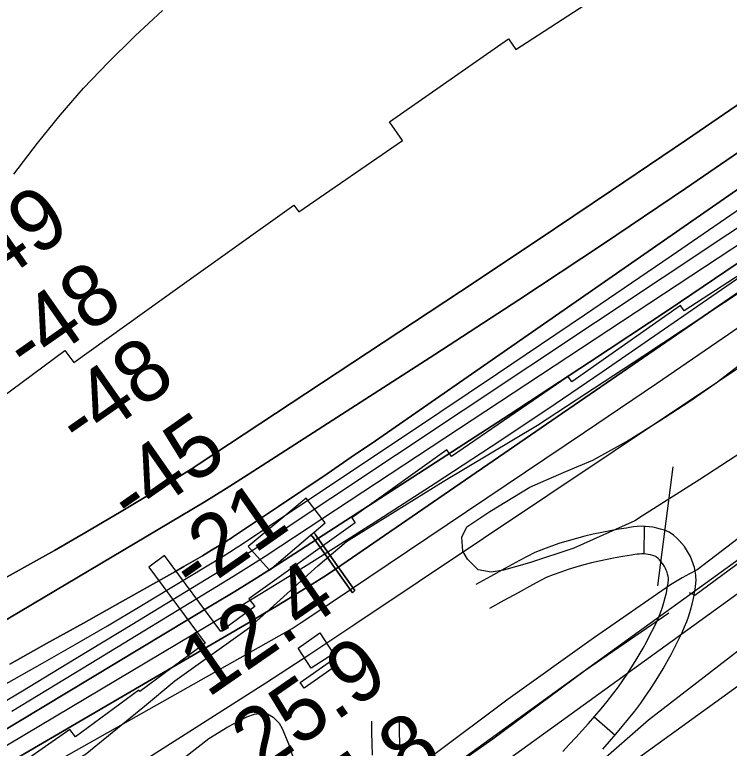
# Model space of a CAD drawing. Extents: x 3477039 to 3515015, y 546746 to 572297.
# Drawn here: x 3487714 to 3488491, y 559859 to 560657 of the extents above; entities that cross this region are included whole.
import ezdxf

# ---------------------------------------------------------------- set-up
doc = ezdxf.new("R2010")
doc.units = 0
for name, color, linetype in [('V-BLDG-OTLN', 7, 'Continuous'), ('V-CHAN-DOCK', 7, 'Continuous'), ('V-FLOD-BASE', 7, 'Continuous'), ('V-LEVE-TOET', 7, 'Continuous'), ('V-RIVR-EDGE', 7, 'Continuous'), ('V-RIVR-RANG', 7, 'Continuous'), ('V-ROAD-CNTR', 7, 'Continuous'), ('V-RRAP-RVMT', 7, 'Continuous'), ('V-SITE-STRC', 7, 'Continuous'), ('V-SITE-VEGE', 7, 'Continuous'), ('V-SURV-LINE', 7, 'Continuous'), ('V-TOPO-DPTH', 7, 'Continuous'), ('V-TOPO-MAJR', 7, 'Continuous'), ('V-TOPO-MINR', 7, 'Continuous'), ('V-TOPO-WATR', 7, 'Continuous')]:
    doc.layers.add(name, color=color, linetype=linetype)

msp = doc.modelspace()

# ---------------------------------------------------------------- linework, layer by layer
at = {"layer": 'V-BLDG-OTLN'}
for points in [[(3488046.07, 559984.38), (3488060.86, 559961.62), (3488036.68, 559945.91), (3488022.46, 559967.8)], [(3488060.68, 559946.57), (3488028.89, 559924.37), (3488024.57, 559930.55), (3488056.19, 559952.63)]]:
    msp.add_lwpolyline(points, close=True, dxfattribs=at)
at = {"layer": 'V-CHAN-DOCK'}
msp.add_lwpolyline([(3488039.69, 560093.86), (3488051.85, 560104.22), (3488031.02, 560130.9), (3487968.15, 560078.2), (3487991.33, 560052.67), (3488035.91, 560090.64), (3488038.16, 560089.11), (3488081.48, 560028.11), (3488084.16, 560030.5), (3488041.42, 560090.91), (3488039.69, 560093.86)], dxfattribs=at)
at = {"layer": 'V-FLOD-BASE'}
for points in [[(3488447.45, 560028.44), (3488453.76, 560025.44), (3488526.66, 560079.25)], [(3488133.37, 559850.57), (3488136.02, 559826.62), (3488141.62, 559805.07), (3488159.82, 559817.06), (3488234.17, 559869.39), (3488334.15, 559943.38), (3488425.22, 560006.25)]]:
    msp.add_lwpolyline(points, dxfattribs=at)
at = {"layer": 'V-LEVE-TOET'}
for points in [[(3488546.69, 560122.16), (3488456.04, 560052.94), (3488447.69, 560048.65), (3488439.86, 560044.11), (3488427.04, 560036.69), (3488343.36, 559978.62), (3488250.79, 559912.35), (3488170, 559851.8)], [(3487708.21, 559437.64), (3487745.5, 559453.31), (3487797.58, 559481), (3487934.77, 559563.83), (3488063.15, 559644.32), (3488192.11, 559732.61), (3488284.09, 559790.09), (3488302.34, 559803.98), (3488322.03, 559818.94), (3488403.42, 559889.73), (3488516.26, 559977.24)]]:
    msp.add_lwpolyline(points, dxfattribs=at)
at = {"layer": 'V-RIVR-EDGE'}
msp.add_lwpolyline([(3487656.47, 559796.53), (3487750.81, 559830.52), (3487791.08, 559852.03), (3487855.45, 559904.7), (3487888.53, 559932.23), (3487969.72, 559990.26), (3488043.73, 560057.32), (3488075.01, 560083.65), (3488180.23, 560148.83), (3488282.44, 560210.41), (3488397.28, 560285.17), (3488529.57, 560373.09)], dxfattribs=at)
at = {"layer": 'V-ROAD-CNTR'}
for p, q in [((3488398.47, 560070.24), (3488399.01, 560100.23)), ((3488344.26, 559893.01), (3488366.91, 559873.34))]:
    msp.add_line(p, q, dxfattribs=at)
for points in [[(3489503.75, 560654.86), (3489213.9, 560445.59), (3488846.62, 560181.84), (3488549.65, 559962.03), (3488303.82, 559784.37), (3488052.85, 559612.83), (3487878.88, 559494.29)], [(3489503.75, 560654.86), (3489213.9, 560445.59), (3488846.62, 560181.84), (3488549.65, 559962.03), (3488303.82, 559784.37), (3488052.85, 559612.83), (3487878.88, 559494.29)], [(3488429.88, 560165.1), (3488413.19, 560035.56)], [(3488353.49, 559858.13), (3488360.7, 559866.19), (3488367.79, 559874.36), (3488374.75, 559882.62), (3488381.57, 559890.98), (3488388.27, 559899.43), (3488394.95, 559908.15), (3488400.11, 559915.53), (3488405.04, 559922.85), (3488409.84, 559930.29), (3488414.52, 559937.81), (3488419.06, 559945.44), (3488423.48, 559953.15), (3488427.76, 559960.94), (3488431.9, 559968.82), (3488435.91, 559976.77), (3488439.83, 559984.92), (3488442.44, 559990.85), (3488444.84, 559996.9), (3488447, 560003.03), (3488448.92, 560009.22), (3488450.61, 560015.48), (3488452.06, 560021.79), (3488453.27, 560028.14), (3488454.22, 560034.52), (3488455.05, 560042), (3488454.82, 560045.29), (3488454.65, 560047.23), (3488454.04, 560051.38), (3488453.15, 560055.52), (3488451.98, 560059.6), (3488450.54, 560063.59), (3488448.85, 560067.48), (3488446.88, 560071.26), (3488444.68, 560074.89), (3488442.25, 560078.38), (3488439.58, 560081.7), (3488436.71, 560084.83), (3488433.64, 560087.77), (3488430.37, 560090.51), (3488425.83, 560093.84), (3488420.53, 560095.97), (3488416.48, 560097.32), (3488412.34, 560098.43), (3488408.14, 560099.28), (3488403.9, 560099.88), (3488399.63, 560100.22), (3488395.35, 560100.3), (3488391.08, 560100.12), (3488386.81, 560099.68), (3488382.59, 560098.98), (3488379.46, 560098.27), (3488370.92, 560097.04), (3488361.63, 560095.49), (3488352.39, 560093.74), (3488343.18, 560091.77), (3488334.02, 560089.59), (3488324.92, 560087.2), (3488315.87, 560084.61), (3488306.88, 560081.81), (3488297.96, 560078.81), (3488289.11, 560075.61), (3488279.63, 560071.93), (3488262.99, 560063.01), (3488247.17, 560054.41), (3488231.39, 560045.73), (3488215.71, 560036.98)], [(3488310.16, 559855.51), (3488313.62, 559859.51), (3488317.02, 559863.08), (3488324.25, 559870.68), (3488331.29, 559878.3), (3488338.2, 559886.03), (3488344.99, 559893.86), (3488351.66, 559901.77), (3488358.19, 559909.78), (3488364.6, 559917.87), (3488370.74, 559925.88), (3488375.37, 559932.49), (3488379.99, 559939.37), (3488384.5, 559946.34), (3488388.89, 559953.41), (3488393.16, 559960.58), (3488397.31, 559967.82), (3488401.33, 559975.15), (3488405.23, 559982.55), (3488409, 559990.03), (3488412.58, 559997.47), (3488414.76, 560002.42), (3488416.74, 560007.41), (3488418.52, 560012.47), (3488420.11, 560017.59), (3488421.5, 560022.75), (3488422.69, 560027.94), (3488423.68, 560033.16), (3488424.47, 560038.4), (3488424.93, 560042.58), (3488424.91, 560042.94), (3488424.84, 560043.78), (3488424.51, 560046.03), (3488424.03, 560048.22), (3488423.42, 560050.37), (3488422.65, 560052.5), (3488421.75, 560054.57), (3488420.71, 560056.57), (3488419.53, 560058.51), (3488418.23, 560060.38), (3488416.81, 560062.15), (3488415.26, 560063.83), (3488413.61, 560065.41), (3488411.86, 560066.88), (3488411.14, 560067.41), (3488410.18, 560067.8), (3488407.84, 560068.58), (3488405.46, 560069.21), (3488403.06, 560069.7), (3488400.62, 560070.05), (3488398.17, 560070.24), (3488395.71, 560070.29), (3488393.24, 560070.18), (3488390.8, 560069.93), (3488388.38, 560069.53), (3488384.94, 560068.75), (3488375.52, 560067.39), (3488366.9, 560065.96), (3488358.33, 560064.33), (3488349.79, 560062.5), (3488341.29, 560060.48), (3488332.85, 560058.27), (3488324.46, 560055.86), (3488316.12, 560053.27), (3488307.85, 560050.49), (3488299.64, 560047.51), (3488292.19, 560044.63), (3488277.24, 560036.61), (3488261.56, 560028.09), (3488245.93, 560019.49), (3488230.32, 560010.78)], [(3488103.33, 559851.39), (3488102.88, 559863.8), (3488102.67, 559876.21), (3488102.71, 559888.46)], [(3488133.3, 559852.78), (3488132.87, 559864.6), (3488132.67, 559876.42), (3488132.71, 559888.38)]]:
    msp.add_lwpolyline(points, dxfattribs=at)
at = {"layer": 'V-RRAP-RVMT'}
for p, q in [((3488259.16, 560618.69), (3488389.99, 560703.74)), ((3488121.89, 560540.04), (3488250.96, 560630.38)), ((3488250.96, 560630.38), (3488259.16, 560618.69)), ((3488136.06, 560519.78), (3488121.89, 560540.04)), ((3488023.13, 560442.21), (3488136.06, 560519.78)), ((3487891.33, 560359.24), (3488017.87, 560449.58)), ((3488017.87, 560449.58), (3488023.13, 560442.21)), ((3488562.22, 560412.87), (3488441.94, 560334.69)), ((3487778.74, 560278.52), (3487891.44, 560359.1)), ((3487891.44, 560359.1), (3487891.33, 560359.24)), ((3488438.2, 560340.37), (3488319.93, 560257.47)), ((3488441.94, 560334.69), (3488438.2, 560340.37)), ((3487700, 560240.45), (3487768.93, 560291.48)), ((3487768.93, 560291.48), (3487778.74, 560278.52)), ((3488315.83, 560263.29), (3488189.15, 560176.05)), ((3488319.93, 560257.47), (3488315.83, 560263.29)), ((3488184.18, 560183.26), (3488080.77, 560109.45)), ((3488189.15, 560176.05), (3488184.18, 560183.26)), ((3488080.77, 560109.45), (3488084.58, 560104.09)), ((3488084.58, 560104.09), (3487968.93, 560021.49)), ((3487877.06, 560068.54), (3487860.05, 560055.94)), ((3487938.35, 559985.77), (3487877.06, 560068.54)), ((3487860.05, 560055.94), (3487921.31, 559973.17)), ((3487968.93, 560021.49), (3487975.2, 560013.02)), ((3487975.2, 560013.02), (3487938.35, 559985.77)), ((3487921.31, 559973.17), (3487850.4, 559920.6)), ((3487849.22, 559922.18), (3487780.27, 559871.27)), ((3487850.4, 559920.6), (3487849.22, 559922.18)), ((3487774.35, 559879.26), (3487666.53, 559804.56)), ((3487780.27, 559871.27), (3487774.35, 559879.26))]:
    msp.add_line(p, q, dxfattribs=at)
at = {"layer": 'V-SITE-STRC'}
msp.add_lwpolyline([(3488081.48, 560028.11), (3488038.16, 560089.11), (3488035.91, 560090.64), (3488039.69, 560093.86), (3488041.42, 560090.91), (3488084.16, 560030.5)], close=True, dxfattribs=at)
at = {"layer": 'V-SITE-VEGE'}
for points in [[(3488589.69, 560236.24), (3488459.15, 560151.06), (3488397.74, 560112.52), (3488388.29, 560106.19), (3488322.29, 560076.5), (3488274.05, 560060.66), (3488245.82, 560052.79), (3488232.31, 560050.61), (3488218.28, 560053.12), (3488206.69, 560064.39), (3488201.52, 560073.25), (3488200.53, 560088.5), (3488205.94, 560099.57), (3488230.76, 560116.27), (3488274.44, 560142.71), (3488311.56, 560159.26), (3488342.78, 560172.37), (3488379.35, 560192.45), (3488415.37, 560214.88), (3488447.27, 560235.59), (3488476.82, 560256.34), (3488501.66, 560275.39)], [(3487898.78, 559848.87), (3487925.4, 559869.65), (3487946.06, 559882.3), (3487966.71, 559893.19), (3487974.94, 559896.02), (3487987.27, 559897.63), (3487995.42, 559892.85), (3488001.79, 559886.33), (3488005.23, 559880.42), (3488012.07, 559863.93), (3488017.16, 559848.63)]]:
    msp.add_lwpolyline(points, dxfattribs=at)
at = {"layer": 'V-SURV-LINE'}
for points in [[(3488067.69, 559751.19), (3489560.7, 560830.92)], [(3488067.69, 559751.19), (3489560.7, 560830.92)], [(3489578.29, 560806.62), (3488085.28, 559726.88)], [(3489578.29, 560806.62), (3488085.28, 559726.88)]]:
    msp.add_lwpolyline(points, dxfattribs=at)
at = {"layer": 'V-TOPO-DPTH'}
for points in [[(3488686.21, 560595.77), (3488106.47, 560193.4), (3488080.26, 560175.32), (3488053.99, 560157.33), (3488027.62, 560139.49), (3488001.19, 560121.75), (3487952.15, 560089.04), (3487948.19, 560086.45), (3487946.18, 560085.19), (3487944.17, 560083.94), (3487928.36, 560074.3), (3487918.41, 560068.3), (3487908.41, 560062.38), (3487898.35, 560056.56), (3487888.24, 560050.81), (3487828.84, 560017.45), (3487788.98, 559995.1), (3487749.1, 559972.8), (3487709.19, 559950.56)], [(3488686.21, 560595.77), (3488106.47, 560193.4), (3488080.26, 560175.32), (3488053.99, 560157.33), (3488027.62, 560139.49), (3488001.19, 560121.75), (3487952.15, 560089.04), (3487948.19, 560086.45), (3487946.18, 560085.19), (3487944.17, 560083.94), (3487928.36, 560074.3), (3487918.41, 560068.3), (3487908.41, 560062.38), (3487898.35, 560056.56), (3487888.24, 560050.81), (3487828.84, 560017.45), (3487788.98, 559995.1), (3487749.1, 559972.8), (3487709.19, 559950.56)], [(3486391.22, 559143.33), (3486468.5, 559204.69), (3486510.29, 559237.92), (3486552.06, 559271.19), (3486593.78, 559304.51), (3486635.47, 559337.87), (3487105.59, 559711.16), (3487108.33, 559712.98), (3487757.71, 560074.08), (3487793.15, 560094.63), (3487828.44, 560115.45), (3487883.19, 560148.17), (3487890.96, 560152.88), (3487898.68, 560157.66), (3487906.34, 560162.55), (3487913.96, 560167.51), (3488198.89, 560355.73), (3488281.04, 560410.32), (3488362.99, 560465.21), (3488444.64, 560520.54), (3488526.08, 560576.17)], [(3488526.08, 560576.17), (3488444.64, 560520.54), (3488362.99, 560465.21), (3488281.04, 560410.32), (3488198.89, 560355.73), (3487913.96, 560167.51), (3487906.34, 560162.55), (3487898.68, 560157.66), (3487890.96, 560152.88), (3487883.19, 560148.17), (3487828.44, 560115.45), (3487793.15, 560094.63), (3487757.71, 560074.08), (3487108.33, 559712.98), (3487105.59, 559711.16), (3486635.47, 559337.87), (3486593.78, 559304.51), (3486552.06, 559271.19), (3486510.29, 559237.92), (3486468.5, 559204.69), (3486391.22, 559143.33)], [(3486400.8, 559116.01), (3486412.38, 559124.65), (3486518.98, 559204.72), (3486583.96, 559253.27), (3486649.08, 559301.62), (3486714.44, 559349.64), (3486779.96, 559397.46), (3487103.81, 559632.6), (3487121.69, 559645.27), (3487139.74, 559657.67), (3487158.08, 559669.65), (3487176.6, 559681.36), (3487331.36, 559776.75), (3487920.27, 560126.67), (3487944.21, 560141.54), (3487968.01, 560156.62), (3488170.98, 560287.19), (3488262.3, 560346.6), (3488353.19, 560406.65), (3488443.45, 560467.65), (3488533.29, 560529.27)], [(3488533.29, 560529.27), (3488443.45, 560467.65), (3488353.19, 560406.65), (3488262.3, 560346.6), (3488170.98, 560287.19), (3487968.01, 560156.62), (3487944.21, 560141.54), (3487920.27, 560126.67), (3487331.36, 559776.75), (3487176.6, 559681.36), (3487158.08, 559669.65), (3487139.74, 559657.67), (3487121.69, 559645.27), (3487103.81, 559632.6), (3486779.96, 559397.46), (3486714.44, 559349.64), (3486649.08, 559301.62), (3486583.96, 559253.27), (3486518.98, 559204.72), (3486412.38, 559124.65), (3486400.8, 559116.01)], [(3488744.28, 560521.96), (3488075.58, 560062.34), (3488063.03, 560053.85), (3488050.4, 560045.48), (3488037.65, 560037.3), (3488024.82, 560029.24), (3488011.9, 560021.32), (3487998.94, 560013.47), (3487985.92, 560005.71), (3487972.87, 559998.02), (3487386.89, 559655.76)], [(3487660.37, 559884.33), (3487720.91, 559920.41), (3487781.27, 559956.79), (3487841.51, 559993.38), (3487937.45, 560051.99), (3487949.58, 560059.49), (3487961.66, 560067.1), (3487973.64, 560074.84), (3487985.57, 560082.67), (3488561.8, 560465.93)], [(3487660.37, 559884.33), (3487720.91, 559920.41), (3487781.27, 559956.79), (3487841.51, 559993.38), (3487937.45, 560051.99), (3487949.58, 560059.49), (3487961.66, 560067.1), (3487973.64, 560074.84), (3487985.57, 560082.67), (3488561.8, 560465.93)], [(3488511.84, 560394.33), (3488425.69, 560336.05), (3488339.02, 560278.57), (3488251.98, 560221.62), (3488025.1, 560074.64), (3488001.34, 560059.42), (3487977.49, 560044.35), (3487953.48, 560029.51), (3487929.38, 560014.84), (3487692.72, 559872.33)], [(3487692.72, 559872.33), (3487929.38, 560014.84), (3487953.48, 560029.51), (3487977.49, 560044.35), (3488001.34, 560059.42), (3488025.1, 560074.64), (3488251.98, 560221.62), (3488339.02, 560278.57), (3488425.69, 560336.05), (3488511.84, 560394.33)]]:
    msp.add_lwpolyline(points, dxfattribs=at)
at = {"layer": 'V-TOPO-MAJR'}
msp.add_lwpolyline([(3487713.25, 560483.32), (3487739.2, 560517.01), (3487763.64, 560547.21), (3487789.02, 560576.57), (3487815.79, 560604.65), (3487843.48, 560631.9), (3487845.43, 560633.72), (3487874.87, 560661.17)], dxfattribs=at)
at = {"layer": 'V-TOPO-MINR'}
for points in [[(3487709.19, 559950.56), (3487749.1, 559972.8), (3487788.98, 559995.1), (3487828.84, 560017.45), (3487888.24, 560050.81), (3487898.35, 560056.56), (3487908.41, 560062.38), (3487918.41, 560068.3), (3487928.36, 560074.3), (3487944.17, 560083.94), (3487946.18, 560085.19), (3487948.19, 560086.45), (3487952.15, 560089.04), (3488001.19, 560121.75), (3488027.62, 560139.49), (3488053.99, 560157.33), (3488080.26, 560175.32), (3488106.47, 560193.4), (3488686.21, 560595.77)], [(3486391.22, 559143.33), (3486468.5, 559204.69), (3486510.29, 559237.92), (3486552.06, 559271.19), (3486593.78, 559304.51), (3486635.47, 559337.87), (3487105.59, 559711.16), (3487108.33, 559712.98), (3487757.71, 560074.08), (3487793.15, 560094.63), (3487828.44, 560115.45), (3487883.19, 560148.17), (3487890.96, 560152.88), (3487898.68, 560157.66), (3487906.34, 560162.55), (3487913.96, 560167.51), (3488198.89, 560355.73), (3488281.04, 560410.32), (3488362.99, 560465.21), (3488444.64, 560520.54), (3488526.08, 560576.17)], [(3487541.18, 559764.64), (3487924.27, 559992.32), (3487955.8, 560011.25), (3487987.22, 560030.36), (3488018.47, 560049.74), (3488049.61, 560069.31), (3488110.32, 560107.83), (3488171.5, 560147.14), (3488232.36, 560186.92), (3488292.77, 560227.39), (3488352.87, 560268.33), (3488747.79, 560540.71)], [(3486400.8, 559116.01), (3486412.38, 559124.65), (3486518.98, 559204.72), (3486583.96, 559253.27), (3486649.08, 559301.62), (3486714.44, 559349.64), (3486779.96, 559397.46), (3487103.81, 559632.6), (3487121.69, 559645.27), (3487139.74, 559657.67), (3487158.08, 559669.65), (3487176.6, 559681.36), (3487331.36, 559776.75), (3487920.27, 560126.67), (3487944.21, 560141.54), (3487968.01, 560156.62), (3488170.98, 560287.19), (3488262.3, 560346.6), (3488353.19, 560406.65), (3488443.45, 560467.65), (3488533.29, 560529.27)], [(3487386.89, 559655.76), (3487972.87, 559998.02), (3487985.92, 560005.71), (3487998.94, 560013.47), (3488011.9, 560021.32), (3488024.82, 560029.24), (3488037.65, 560037.3), (3488050.4, 560045.48), (3488063.03, 560053.85), (3488075.58, 560062.34), (3488744.28, 560521.96)], [(3487660.37, 559884.33), (3487720.91, 559920.41), (3487781.27, 559956.79), (3487841.51, 559993.38), (3487937.45, 560051.99), (3487949.58, 560059.49), (3487961.66, 560067.1), (3487973.64, 560074.84), (3487985.57, 560082.67), (3488561.8, 560465.93)], [(3487230.92, 559661.66), (3487744.47, 559951.46), (3487779.93, 559971.71), (3487815.24, 559992.19), (3487850.34, 560013.03), (3487885.3, 560034.12), (3487940.8, 560067.97), (3487947.88, 560072.35), (3487954.92, 560076.78), (3487961.91, 560081.29), (3487968.86, 560085.86), (3488144.64, 560202.96), (3488239.29, 560266.38), (3488333.7, 560330.13), (3488427.77, 560394.4), (3488521.61, 560459)], [(3487711.33, 559899.43), (3487797.29, 559951.68), (3487933.75, 560034.7), (3487951.41, 560045.57), (3487968.98, 560056.57), (3487986.44, 560067.76), (3488003.81, 560079.07), (3488568.22, 560451.03)], [(3487261.49, 559563.7), (3488015.83, 559989.16), (3488025.6, 559995.58), (3488035.32, 560002.05), (3488333.67, 560202.66), (3488411.99, 560255.68), (3488490.07, 560309.03), (3488567.82, 560362.89)], [(3486356.26, 558880.33), (3486478.22, 558977.05), (3486483.65, 558981.29), (3486489.11, 558985.48), (3486494.64, 558989.58), (3486500.21, 558993.63), (3487206.15, 559436.85), (3487238.48, 559455.58), (3487270.77, 559474.37), (3487987.21, 559930.16), (3488011.2, 559945.75), (3488035.13, 559961.41), (3488058.99, 559977.18), (3488082.81, 559993.02), (3488434.83, 560228.28), (3488499.83, 560271.88)]]:
    msp.add_lwpolyline(points, dxfattribs=at)
at = {"layer": 'V-TOPO-WATR'}
msp.add_lwpolyline([(3487692.72, 559872.33), (3487929.38, 560014.84), (3487953.48, 560029.51), (3487977.49, 560044.35), (3488001.34, 560059.42), (3488025.1, 560074.64), (3488251.98, 560221.62), (3488339.02, 560278.57), (3488425.69, 560336.05), (3488511.84, 560394.33)], dxfattribs=at)

# ---------------------------------------------------------------- texts
at = {"layer": 'V-RIVR-RANG'}
for s, rotation, p in [('-49', 34.95122, (3487672.36, 560346.54)), ('-48', 34.95122, (3487728.8, 560263.98)), ('-48', 34.95122, (3487785.88, 560181.87)), ('-45', 34.95122, (3487842.1, 560099.16)), ('-21', 34.95122, (3487909.35, 560024.16)), ('12.4', 34.66833, (3487924.02, 559913.13)), ('25.9', 34.66833, (3487980.89, 559830.87)), ('25.8', 34.66833, (3488038.19, 559748.91))]:
    msp.add_text(s, height=67, rotation=rotation, dxfattribs=at).set_placement(p)

doc.saveas('drawing.dxf')
